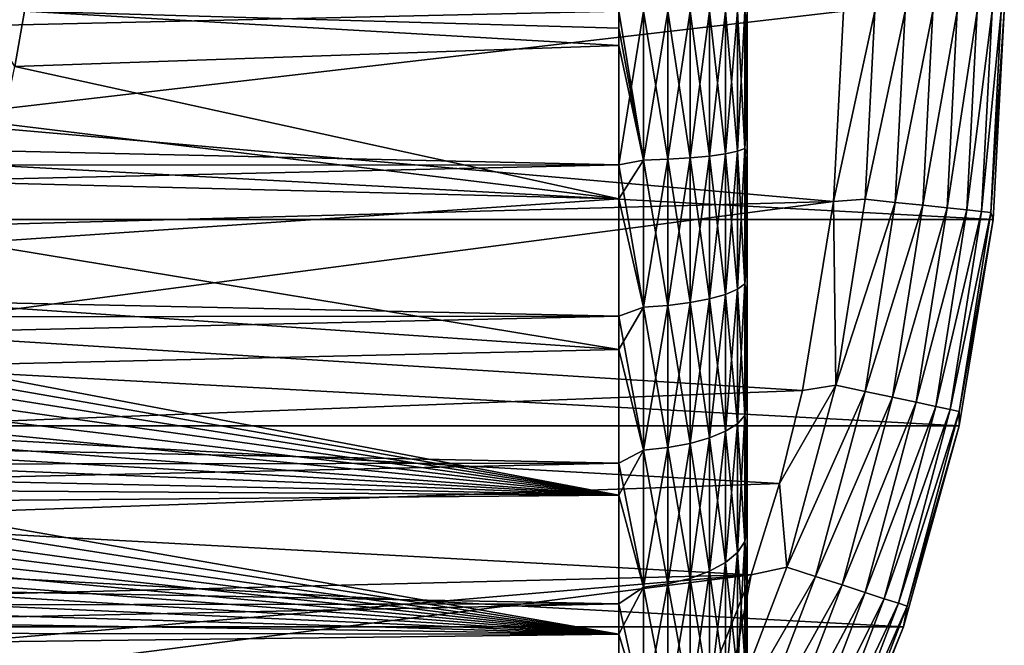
# Model space of a CAD drawing. Header units: metres. Extents: x -139 to 106, y -189 to 40.
# Tile 277 of 291: x 91 to 106, y -10 to 0. Entities that reach past the tile are written whole.
import ezdxf

# ---------------------------------------------------------------- set-up
doc = ezdxf.new("R2010")
doc.units = ezdxf.units.M
doc.layers.add('solid_153_ABGANG1_SW0003', color=7, linetype='CONTINUOUS')

msp = doc.modelspace()

# ---------------------------------------------------------------- linework, layer by layer
at = {"layer": 'solid_153_ABGANG1_SW0003'}
for points in [[(106.32415, -3.243473, -5.962051), (46.5, 0, -5.962051), (106.5, 0, -5.962051)], [(106.32415, -3.243473, -5.962051), (46.67585, -3.243473, -5.962051), (46.5, 0, -5.962051)], [(100.499969, 0, 96.062759), (47.66711, 0, 96.062759), (47.66711, -1.202454, 96.026581)], [(100.499969, -2.390401, 95.919395), (100.499969, 0, 96.062759), (47.66711, -1.202454, 96.026581)], [(89.388779, -1.696847, 5.037949), (104, 0, 5.037949), (89.5, 0, 5.037949)], [(89.388779, -1.696847, 5.037949), (103.840065, -2.961596, 5.037949), (104, 0, 5.037949)], [(91.104652, -0.8594, 56.081245), (90.579102, 0.00004, 56.029541), (91.254692, 0, 56.062771)], [(100.499969, -0.532421, 56.069859), (91.104652, -0.8594, 56.081245), (91.254692, 0, 56.062771)], [(100.499969, -0.266234, 56.064545), (100.499969, -0.532421, 56.069859), (91.254692, 0, 56.062771)], [(100.499969, 0, 56.062771), (100.499969, -0.266234, 56.064545), (91.254692, 0, 56.062771)], [(100.88784, 0, 96.024788), (100.499969, 0, 96.062759), (100.499969, -2.390401, 95.919395)], [(100.88784, -2.31745, 95.889816), (100.88784, 0, 96.024788), (100.499969, -2.390401, 95.919395)], [(100.88784, -2.317449, 56.235718), (100.499969, -0.266234, 56.064545), (100.499969, 0, 56.062771)], [(100.88784, -2.317449, 56.235718), (100.499969, 0, 56.062771), (100.88784, 0, 56.100742)], [(101.263527, -2.304271, 56.348469), (100.88784, 0, 56.100742), (101.263527, 0, 56.214264)], [(101.263527, -2.304271, 56.348469), (100.88784, -2.317449, 56.235718), (100.88784, 0, 56.100742)], [(100.88784, -2.31745, 95.889816), (101.263527, 0, 95.91127), (100.88784, 0, 96.024788)], [(101.263527, -2.304271, 95.777061), (101.263527, 0, 95.91127), (100.88784, -2.31745, 95.889816)], [(101.609802, -2.282829, 56.531921), (101.263527, 0, 56.214264), (101.609802, 0, 56.39896)], [(101.609802, -2.282829, 56.531921), (101.263527, -2.304271, 56.348469), (101.263527, 0, 56.214264)], [(101.263527, -2.304271, 95.777061), (101.609802, 0, 95.72657), (101.263527, 0, 95.91127)], [(101.609802, -2.282829, 95.593613), (101.609802, 0, 95.72657), (101.263527, -2.304271, 95.777061)], [(101.913353, -2.253949, 56.779003), (101.609802, 0, 56.39896), (101.913353, 0, 56.647724)], [(101.913353, -2.253949, 56.779003), (101.609802, -2.282829, 56.531921), (101.609802, 0, 56.39896)], [(101.609802, -2.282829, 95.593613), (101.913353, 0, 95.477806), (101.609802, 0, 95.72657)], [(101.913353, -2.253949, 95.346527), (101.913353, 0, 95.477806), (101.609802, -2.282829, 95.593613)], [(102.162476, -2.218743, 57.080204), (101.913353, 0, 56.647724), (102.162476, 0, 56.950977)], [(102.162476, -2.218743, 57.080204), (101.913353, -2.253949, 56.779003), (101.913353, 0, 56.647724)], [(101.913353, -2.253949, 95.346527), (102.162476, 0, 95.174553), (101.913353, 0, 95.477806)], [(102.162476, -2.218743, 95.045326), (102.162476, 0, 95.174553), (101.913353, -2.253949, 95.346527)], [(102.34758, -2.178568, 57.423931), (102.162476, 0, 56.950977), (102.34758, 0, 57.297043)], [(102.34758, -2.178568, 57.423931), (102.162476, -2.218743, 57.080204), (102.162476, 0, 56.950977)], [(102.162476, -2.218743, 95.045326), (102.34758, 0, 94.828491), (102.162476, 0, 95.174553)], [(102.34758, -2.178568, 94.701607), (102.34758, 0, 94.828491), (102.162476, -2.218743, 95.045326)], [(102.46154, -2.134969, 57.79694), (102.34758, 0, 57.297043), (102.46154, 0, 57.672592)], [(102.46154, -2.134969, 57.79694), (102.34758, -2.178568, 57.423931), (102.34758, 0, 57.297043)], [(102.34758, -2.178568, 94.701607), (102.46154, 0, 94.452942), (102.34758, 0, 94.828491)], [(102.46154, -2.134969, 94.32859), (102.46154, 0, 94.452942), (102.34758, -2.178568, 94.701607)], [(102.499969, -0.239611, 58.064365), (102.46154, 0, 57.672592), (102.499969, 0, 58.062771)], [(102.499969, -1.594721, 58.13356), (102.46154, -2.134969, 57.79694), (102.46154, 0, 57.672592)], [(102.499969, -0.479179, 58.069153), (102.499969, -1.594721, 58.13356), (102.46154, 0, 57.672592)], [(102.499969, -0.239611, 58.064365), (102.499969, -0.479179, 58.069153), (102.46154, 0, 57.672592)], [(102.46154, -2.134969, 94.32859), (102.499969, 0, 94.062759), (102.46154, 0, 94.452942)], [(102.499969, -1.116795, 94.028076), (102.499969, 0, 94.062759), (102.46154, -2.134969, 94.32859)], [(102.499969, -1.116795, 94.028076), (102.499969, 0, 58.062771), (102.499969, 0, 94.062759)], [(102.499969, -0.239611, 58.064365), (102.499969, 0, 58.062771), (102.499969, -1.116795, 94.028076)], [(104.487724, 0, 4.989913), (104, 0, 5.037949), (103.840065, -2.961596, 5.037949)], [(104.334404, -2.925514, 4.989913), (104.487724, 0, 4.989913), (103.840065, -2.961596, 5.037949)], [(104.334404, -2.925514, 4.989913), (104.957161, 0, 4.84746), (104.487724, 0, 4.989913)], [(104.80127, -2.974583, 4.84746), (104.957161, 0, 4.84746), (104.334404, -2.925514, 4.989913)], [(104.80127, -2.974583, 4.84746), (105.38974, 0, 4.616078), (104.957161, 0, 4.84746)], [(105.231483, -3.0198, 4.616078), (105.38974, 0, 4.616078), (104.80127, -2.974583, 4.84746)], [(105.231483, -3.0198, 4.616078), (105.768806, 0, 4.304675), (105.38974, 0, 4.616078)], [(105.608467, -3.059423, 4.304675), (105.768806, 0, 4.304675), (105.231483, -3.0198, 4.616078)], [(105.608467, -3.059423, 4.304675), (106.079765, 0, 3.925242), (105.768806, 0, 4.304675)], [(105.917725, -3.091927, 3.925242), (106.079765, 0, 3.925242), (105.608467, -3.059423, 4.304675)], [(105.917725, -3.091927, 3.925242), (106.310638, 0, 3.49239), (106.079765, 0, 3.925242)], [(106.147331, -3.11606, 3.49239), (106.310638, 0, 3.49239), (105.917725, -3.091927, 3.925242)], [(106.147331, -3.11606, 3.49239), (106.452538, 0, 3.022786), (106.310638, 0, 3.49239)], [(106.288452, -3.130893, 3.022786), (106.452538, 0, 3.022786), (106.147331, -3.11606, 3.49239)], [(106.288452, -3.130893, 3.022786), (106.324142, -3.243571, 2.537949), (106.5, 0, 2.537949)], [(106.288452, -3.130893, 3.022786), (106.5, 0, 2.537949), (106.452538, 0, 3.022786)], [(106.324142, -3.243571, 2.537949), (106.32415, -3.243473, -5.962051), (106.5, 0, -5.962051)], [(106.5, 0, 2.537949), (106.324142, -3.243571, 2.537949), (106.5, 0, -5.962051)], [(100.88784, -2.317449, 56.235718), (100.499969, -0.532421, 56.069859), (100.499969, -0.266234, 56.064545)], [(102.499969, -0.239611, 58.064365), (102.499969, -1.116795, 94.028076), (102.499969, -0.479179, 58.069153)], [(100.499969, -0.532421, 56.069859), (100.499969, -2.918158, 56.27681), (91.104652, -0.8594, 56.081245)], [(100.88784, -2.317449, 56.235718), (100.499969, -2.918158, 56.27681), (100.499969, -0.532421, 56.069859)], [(102.499969, -0.479179, 58.069153), (102.499969, -1.116795, 94.028076), (102.499969, -1.594721, 58.13356)], [(100.499969, -2.918158, 56.27681), (90.918427, -1.750895, 56.139561), (91.104652, -0.8594, 56.081245)], [(100.499969, -2.390401, 95.919395), (47.66711, -1.202454, 96.026581), (47.66711, -2.406007, 95.917511)], [(102.499969, -2.232309, 93.923798), (102.499969, -1.116795, 94.028076), (102.46154, -2.134969, 94.32859)], [(102.499969, -1.594721, 58.13356), (102.499969, -1.116795, 94.028076), (102.499969, -2.232309, 93.923798)], [(102.499969, -1.594721, 58.13356), (102.499969, -2.707083, 58.267502), (102.46154, -2.134969, 57.79694)], [(102.499969, -1.594721, 58.13356), (102.499969, -2.232309, 93.923798), (102.499969, -2.707083, 58.267502)], [(89.388779, -1.696847, 5.037949), (89.05703, -3.364659, 5.037949), (103.840065, -2.961596, 5.037949)], [(100.499969, -2.918158, 56.27681), (90.696686, -2.668247, 56.241558), (90.918427, -1.750895, 56.139561)], [(102.46154, -2.134969, 94.32859), (102.34758, -2.178568, 94.701607), (102.34758, -4.327674, 94.322655)], [(102.46154, -4.241066, 93.95723), (102.46154, -2.134969, 94.32859), (102.34758, -4.327674, 94.322655)], [(102.46154, -2.134969, 57.79694), (102.46154, -4.241066, 58.168301), (102.34758, -2.178568, 57.423931)], [(102.499969, -2.232309, 93.923798), (102.46154, -2.134969, 94.32859), (102.46154, -4.241066, 93.95723)], [(102.499969, -3.810215, 58.470665), (102.46154, -4.241066, 58.168301), (102.46154, -2.134969, 57.79694)], [(102.499969, -2.707083, 58.267502), (102.499969, -3.810215, 58.470665), (102.46154, -2.134969, 57.79694)], [(101.609802, -2.282829, 95.593613), (101.263527, -2.304271, 95.777061), (101.263527, -4.57738, 95.376251)], [(101.609802, -4.534786, 95.196533), (101.609802, -2.282829, 95.593613), (101.263527, -4.57738, 95.376251)], [(101.609802, -2.282829, 56.531921), (101.609802, -4.534786, 56.929001), (101.263527, -2.304271, 56.348469)], [(101.913353, -2.253949, 95.346527), (101.609802, -2.282829, 95.593613), (101.609802, -4.534786, 95.196533)], [(101.913353, -4.477417, 94.954475), (101.913353, -2.253949, 95.346527), (101.609802, -4.534786, 95.196533)], [(101.913353, -2.253949, 56.779003), (101.913353, -4.477417, 57.171059), (101.609802, -2.282829, 56.531921)], [(101.913353, -4.477417, 57.171059), (101.609802, -4.534786, 56.929001), (101.609802, -2.282829, 56.531921)], [(102.162476, -2.218743, 95.045326), (101.913353, -2.253949, 95.346527), (101.913353, -4.477417, 94.954475)], [(102.162476, -4.407482, 94.659393), (102.162476, -2.218743, 95.045326), (101.913353, -4.477417, 94.954475)], [(102.162476, -2.218743, 57.080204), (102.162476, -4.407482, 57.466141), (101.913353, -2.253949, 56.779003)], [(102.162476, -4.407482, 57.466141), (101.913353, -4.477417, 57.171059), (101.913353, -2.253949, 56.779003)], [(102.34758, -2.178568, 94.701607), (102.162476, -2.218743, 95.045326), (102.162476, -4.407482, 94.659393)], [(102.34758, -4.327674, 94.322655), (102.34758, -2.178568, 94.701607), (102.162476, -4.407482, 94.659393)], [(102.34758, -2.178568, 57.423931), (102.34758, -4.327674, 57.802876), (102.162476, -2.218743, 57.080204)], [(102.34758, -4.327674, 57.802876), (102.162476, -4.407482, 57.466141), (102.162476, -2.218743, 57.080204)], [(102.46154, -4.241066, 58.168301), (102.34758, -4.327674, 57.802876), (102.34758, -2.178568, 57.423931)], [(102.499969, -3.340462, 93.750084), (102.499969, -2.232309, 93.923798), (102.46154, -4.241066, 93.95723)], [(102.499969, -2.707083, 58.267502), (102.499969, -2.232309, 93.923798), (102.499969, -3.340462, 93.750084)], [(100.499969, -2.390401, 95.919395), (47.66711, -2.406007, 95.917511), (47.66711, -3.60336, 95.735481)], [(100.499969, -4.746532, 95.491356), (100.499969, -2.390401, 95.919395), (47.66711, -3.60336, 95.735481)], [(100.88784, -2.317449, 56.235718), (100.88784, -4.603559, 56.638821), (100.499969, -2.918158, 56.27681)], [(100.88784, -4.603559, 95.48671), (100.88784, -2.31745, 95.889816), (100.499969, -2.390401, 95.919395)], [(100.88784, -4.603559, 95.48671), (100.499969, -2.390401, 95.919395), (100.499969, -4.746532, 95.491356)], [(101.263527, -2.304271, 95.777061), (100.88784, -2.31745, 95.889816), (100.88784, -4.603559, 95.48671)], [(101.263527, -4.57738, 95.376251), (101.263527, -2.304271, 95.777061), (100.88784, -4.603559, 95.48671)], [(101.263527, -2.304271, 56.348469), (101.263527, -4.57738, 56.749283), (100.88784, -2.317449, 56.235718)], [(101.263527, -4.57738, 56.749283), (100.88784, -4.603559, 56.638821), (100.88784, -2.317449, 56.235718)], [(101.609802, -4.534786, 56.929001), (101.263527, -4.57738, 56.749283), (101.263527, -2.304271, 56.348469)], [(100.499969, -2.918158, 56.27681), (90.440872, -3.605462, 56.390438), (90.696686, -2.668247, 56.241558)], [(102.499969, -2.707083, 58.267502), (102.499969, -3.340462, 93.750084), (102.499969, -3.810215, 58.470665)], [(88.510429, -4.974899, 5.037949), (103.359505, -5.900576, 5.037949), (103.840065, -2.961596, 5.037949)], [(89.05703, -3.364659, 5.037949), (88.510429, -4.974899, 5.037949), (103.840065, -2.961596, 5.037949)], [(100.499969, -2.918158, 56.27681), (100.499969, -5.26206, 56.767418), (90.440872, -3.605462, 56.390438)], [(100.88784, -4.603559, 56.638821), (100.499969, -5.26206, 56.767418), (100.499969, -2.918158, 56.27681)], [(103.876129, -5.818975, 4.989913), (103.840065, -2.961596, 5.037949), (103.359505, -5.900576, 5.037949)], [(103.876129, -5.818975, 4.989913), (104.334404, -2.925514, 4.989913), (103.840065, -2.961596, 5.037949)], [(104.80127, -2.974583, 4.84746), (104.334404, -2.925514, 4.989913), (103.876129, -5.818975, 4.989913)], [(104.335304, -5.916577, 4.84746), (104.80127, -2.974583, 4.84746), (103.876129, -5.818975, 4.989913)], [(105.231483, -3.0198, 4.616078), (104.80127, -2.974583, 4.84746), (104.335304, -5.916577, 4.84746)], [(104.75843, -6.006515, 4.616078), (105.231483, -3.0198, 4.616078), (104.335304, -5.916577, 4.84746)], [(105.608467, -3.059423, 4.304675), (105.231483, -3.0198, 4.616078), (104.75843, -6.006515, 4.616078)], [(105.129211, -6.085327, 4.304675), (105.608467, -3.059423, 4.304675), (104.75843, -6.006515, 4.616078)], [(105.917725, -3.091927, 3.925242), (105.608467, -3.059423, 4.304675), (105.129211, -6.085327, 4.304675)], [(105.433372, -6.149979, 3.925242), (105.917725, -3.091927, 3.925242), (105.129211, -6.085327, 4.304675)], [(106.147331, -3.11606, 3.49239), (105.917725, -3.091927, 3.925242), (105.433372, -6.149979, 3.925242)], [(105.659203, -6.19798, 3.49239), (106.147331, -3.11606, 3.49239), (105.433372, -6.149979, 3.925242)], [(106.288452, -3.130893, 3.022786), (106.147331, -3.11606, 3.49239), (105.659203, -6.19798, 3.49239)], [(105.798004, -6.227482, 3.022786), (106.288452, -3.130893, 3.022786), (105.659203, -6.19798, 3.49239)], [(105.798004, -6.227482, 3.022786), (106.324142, -3.243571, 2.537949), (106.288452, -3.130893, 3.022786)], [(105.798637, -6.449028, -5.962051), (47.201366, -6.449028, -5.962051), (46.67585, -3.243473, -5.962051)], [(106.32415, -3.243473, -5.962051), (105.798637, -6.449028, -5.962051), (46.67585, -3.243473, -5.962051)], [(102.499969, -4.435659, 93.507668), (102.499969, -3.340462, 93.750084), (102.46154, -4.241066, 93.95723)], [(102.499969, -3.810215, 58.470665), (102.499969, -3.340462, 93.750084), (102.499969, -4.435659, 93.507668)], [(105.798004, -6.227482, 3.022786), (105.798615, -6.449114, 2.537949), (106.324142, -3.243571, 2.537949)], [(105.798615, -6.449114, 2.537949), (105.798637, -6.449028, -5.962051), (106.32415, -3.243473, -5.962051)], [(106.324142, -3.243571, 2.537949), (105.798615, -6.449114, 2.537949), (106.32415, -3.243473, -5.962051)], [(100.499969, -4.746532, 95.491356), (47.66711, -3.60336, 95.735481), (47.66711, -4.787472, 95.481308)], [(100.499969, -5.26206, 56.767418), (90.153244, -4.556506, 56.58873), (90.440872, -3.605462, 56.390438)], [(102.499969, -3.810215, 58.470665), (102.499969, -4.89857, 58.742149), (102.46154, -4.241066, 58.168301)], [(102.499969, -3.810215, 58.470665), (102.499969, -4.435659, 93.507668), (102.499969, -4.89857, 58.742149)], [(102.46154, -4.241066, 93.95723), (102.34758, -4.327674, 94.322655), (102.34758, -6.418256, 93.696777)], [(102.46154, -6.28981, 93.34388), (102.46154, -4.241066, 93.95723), (102.34758, -6.418256, 93.696777)], [(102.46154, -4.241066, 58.168301), (102.46154, -6.28981, 58.781654), (102.34758, -4.327674, 57.802876)], [(102.499969, -4.435659, 93.507668), (102.46154, -4.241066, 93.95723), (102.46154, -6.28981, 93.34388)], [(102.499969, -5.967396, 59.080719), (102.46154, -6.28981, 58.781654), (102.46154, -4.241066, 58.168301)], [(102.499969, -4.89857, 58.742149), (102.499969, -5.967396, 59.080719), (102.46154, -4.241066, 58.168301)], [(102.162476, -4.407482, 94.659393), (101.913353, -4.477417, 94.954475), (101.913353, -6.640335, 94.306938)], [(102.162476, -6.536616, 94.021973), (102.162476, -4.407482, 94.659393), (101.913353, -6.640335, 94.306938)], [(102.162476, -4.407482, 57.466141), (102.162476, -6.536616, 58.103561), (101.913353, -4.477417, 57.171059)], [(102.34758, -4.327674, 94.322655), (102.162476, -4.407482, 94.659393), (102.162476, -6.536616, 94.021973)], [(102.34758, -6.418256, 93.696777), (102.34758, -4.327674, 94.322655), (102.162476, -6.536616, 94.021973)], [(102.34758, -4.327674, 57.802876), (102.34758, -6.418256, 58.428753), (102.162476, -4.407482, 57.466141)], [(102.34758, -6.418256, 58.428753), (102.162476, -6.536616, 58.103561), (102.162476, -4.407482, 57.466141)], [(102.46154, -6.28981, 58.781654), (102.34758, -6.418256, 58.428753), (102.34758, -4.327674, 57.802876)], [(102.499969, -5.513096, 93.197685), (102.499969, -4.435659, 93.507668), (102.46154, -6.28981, 93.34388)], [(102.499969, -4.89857, 58.742149), (102.499969, -4.435659, 93.507668), (102.499969, -5.513096, 93.197685)], [(100.499969, -5.26206, 56.767418), (89.836945, -5.515016, 56.838188), (90.153244, -4.556506, 56.58873)], [(101.263527, -4.57738, 95.376251), (100.88784, -4.603559, 95.48671), (100.88784, -6.827414, 94.82093)], [(101.263527, -6.788588, 94.714256), (101.263527, -4.57738, 95.376251), (100.88784, -6.827414, 94.82093)], [(101.263527, -4.57738, 56.749283), (101.263527, -6.788588, 57.411274), (100.88784, -4.603559, 56.638821)], [(101.609802, -4.534786, 95.196533), (101.263527, -4.57738, 95.376251), (101.263527, -6.788588, 94.714256)], [(101.609802, -6.725418, 94.540703), (101.609802, -4.534786, 95.196533), (101.263527, -6.788588, 94.714256)], [(101.609802, -4.534786, 56.929001), (101.609802, -6.725418, 57.584831), (101.263527, -4.57738, 56.749283)], [(101.609802, -6.725418, 57.584831), (101.263527, -6.788588, 57.411274), (101.263527, -4.57738, 56.749283)], [(101.913353, -4.477417, 94.954475), (101.609802, -4.534786, 95.196533), (101.609802, -6.725418, 94.540703)], [(101.913353, -6.640335, 94.306938), (101.913353, -4.477417, 94.954475), (101.609802, -6.725418, 94.540703)], [(101.913353, -4.477417, 57.171059), (101.913353, -6.640335, 57.818596), (101.609802, -4.534786, 56.929001)], [(101.913353, -6.640335, 57.818596), (101.609802, -6.725418, 57.584831), (101.609802, -4.534786, 56.929001)], [(102.162476, -6.536616, 58.103561), (101.913353, -6.640335, 57.818596), (101.913353, -4.477417, 57.171059)], [(100.499969, -4.746532, 95.491356), (47.66711, -4.787472, 95.481308), (47.66711, -5.95242, 95.156441)], [(100.499969, -7.034615, 94.784782), (100.499969, -4.746532, 95.491356), (47.66711, -5.95242, 95.156441)], [(100.88784, -6.827414, 94.82093), (100.88784, -4.603559, 95.48671), (100.499969, -4.746532, 95.491356)], [(100.88784, -4.603559, 56.638821), (100.88784, -6.827414, 57.3046), (100.499969, -5.26206, 56.767418)], [(100.88784, -6.827414, 94.82093), (100.499969, -4.746532, 95.491356), (100.499969, -7.034615, 94.784782)], [(101.263527, -6.788588, 57.411274), (100.88784, -6.827414, 57.3046), (100.88784, -4.603559, 56.638821)], [(102.499969, -4.89857, 58.742149), (102.499969, -5.513096, 93.197685), (102.499969, -5.967396, 59.080719)], [(88.510429, -4.974899, 5.037949), (87.758324, -6.500015, 5.037949), (103.359505, -5.900576, 5.037949)], [(100.499969, -5.26206, 56.767418), (100.499969, -7.530521, 57.534653), (89.836945, -5.515016, 56.838188)], [(100.88784, -6.827414, 57.3046), (100.499969, -7.530521, 57.534653), (100.499969, -5.26206, 56.767418)], [(100.499969, -7.530521, 57.534653), (89.779373, -5.664255, 56.88163), (89.836945, -5.515016, 56.838188)], [(102.499969, -6.569297, 92.821167), (102.499969, -5.513096, 93.197685), (102.46154, -6.28981, 93.34388)], [(102.499969, -5.967396, 59.080719), (102.499969, -5.513096, 93.197685), (102.499969, -6.569297, 92.821167)], [(100.499969, -7.530521, 57.534653), (89.712196, -5.829405, 56.931175), (89.779373, -5.664255, 56.88163)], [(103.876129, -5.818975, 4.989913), (103.359505, -5.900576, 5.037949), (103.000351, -7.34721, 5.037949)], [(103.117912, -8.648683, 4.989913), (103.876129, -5.818975, 4.989913), (103.000351, -7.34721, 5.037949)], [(104.335304, -5.916577, 4.84746), (103.876129, -5.818975, 4.989913), (103.117912, -8.648683, 4.989913)], [(100.499969, -7.034615, 94.784782), (47.66711, -5.95242, 95.156441), (47.66711, -7.094219, 94.762283)], [(87.758324, -6.500015, 5.037949), (103.000351, -7.34721, 5.037949), (103.359505, -5.900576, 5.037949)], [(100.499969, -7.530521, 57.534653), (89.633156, -6.01248, 56.987919), (89.712196, -5.829405, 56.931175)], [(102.499969, -5.967396, 59.080719), (102.499969, -7.013216, 59.485237), (102.46154, -6.28981, 58.781654)], [(102.499969, -5.967396, 59.080719), (102.499969, -6.569297, 92.821167), (102.499969, -7.013216, 59.485237)], [(103.564369, -8.793747, 4.84746), (104.335304, -5.916577, 4.84746), (103.117912, -8.648683, 4.989913)], [(104.75843, -6.006515, 4.616078), (104.335304, -5.916577, 4.84746), (103.564369, -8.793747, 4.84746)], [(100.499969, -7.530521, 57.534653), (89.539314, -6.215619, 57.053143), (89.633156, -6.01248, 56.987919)], [(103.975777, -8.927422, 4.616078), (104.75843, -6.006515, 4.616078), (103.564369, -8.793747, 4.84746)], [(105.129211, -6.085327, 4.304675), (104.75843, -6.006515, 4.616078), (103.975777, -8.927422, 4.616078)], [(104.336288, -9.044559, 4.304675), (105.129211, -6.085327, 4.304675), (103.975777, -8.927422, 4.616078)], [(105.433372, -6.149979, 3.925242), (105.129211, -6.085327, 4.304675), (104.336288, -9.044559, 4.304675)], [(100.499969, -7.530521, 57.534653), (89.427361, -6.441322, 57.128429), (89.539314, -6.215619, 57.053143)], [(104.632027, -9.14065, 3.925242), (105.433372, -6.149979, 3.925242), (104.336288, -9.044559, 4.304675)], [(105.659203, -6.19798, 3.49239), (105.433372, -6.149979, 3.925242), (104.632027, -9.14065, 3.925242)], [(104.851601, -9.211993, 3.49239), (105.659203, -6.19798, 3.49239), (104.632027, -9.14065, 3.925242)], [(105.798004, -6.227482, 3.022786), (105.659203, -6.19798, 3.49239), (104.851601, -9.211993, 3.49239)], [(104.986557, -9.255842, 3.022786), (105.798004, -6.227482, 3.022786), (104.851601, -9.211993, 3.49239)], [(104.986557, -9.255842, 3.022786), (105.798615, -6.449114, 2.537949), (105.798004, -6.227482, 3.022786)], [(102.34758, -6.418256, 93.696777), (102.162476, -6.536616, 94.021973), (102.162476, -8.577354, 93.141685)], [(102.34758, -8.422042, 92.832428), (102.34758, -6.418256, 93.696777), (102.162476, -8.577354, 93.141685)], [(102.34758, -6.418256, 58.428753), (102.34758, -8.422042, 59.293102), (102.162476, -6.536616, 58.103561)], [(102.46154, -6.28981, 93.34388), (102.34758, -6.418256, 93.696777), (102.34758, -8.422042, 92.832428)], [(102.46154, -8.253495, 92.496826), (102.46154, -6.28981, 93.34388), (102.34758, -8.422042, 92.832428)], [(102.46154, -6.28981, 58.781654), (102.46154, -8.253495, 59.628704), (102.34758, -6.418256, 58.428753)], [(102.46154, -8.253495, 59.628704), (102.34758, -8.422042, 59.293102), (102.34758, -6.418256, 58.428753)], [(102.499969, -6.569297, 92.821167), (102.46154, -6.28981, 93.34388), (102.46154, -8.253495, 92.496826)], [(102.499969, -8.032124, 59.954235), (102.46154, -8.253495, 59.628704), (102.46154, -6.28981, 58.781654)], [(102.499969, -7.013216, 59.485237), (102.499969, -8.032124, 59.954235), (102.46154, -6.28981, 58.781654)], [(104.929604, -9.579028, -5.962051), (48.0704, -9.579028, -5.962051), (47.201366, -6.449028, -5.962051)], [(105.798637, -6.449028, -5.962051), (104.929604, -9.579028, -5.962051), (47.201366, -6.449028, -5.962051)], [(87.758324, -6.500015, 5.037949), (86.813583, -7.913913, 5.037949), (103.000351, -7.34721, 5.037949)], [(100.499969, -7.530521, 57.534653), (89.292313, -6.692414, 57.215714), (89.427361, -6.441322, 57.128429)], [(102.162476, -6.536616, 94.021973), (101.913353, -6.640335, 94.306938), (101.913353, -8.713454, 93.412682)], [(102.162476, -8.577354, 93.141685), (102.162476, -6.536616, 94.021973), (101.913353, -8.713454, 93.412682)], [(102.162476, -6.536616, 58.103561), (102.162476, -8.577354, 58.983849), (101.913353, -6.640335, 57.818596)], [(102.34758, -8.422042, 59.293102), (102.162476, -8.577354, 58.983849), (102.162476, -6.536616, 58.103561)], [(102.499969, -7.600338, 92.379463), (102.499969, -6.569297, 92.821167), (102.46154, -8.253495, 92.496826)], [(102.499969, -7.013216, 59.485237), (102.499969, -6.569297, 92.821167), (102.499969, -7.600338, 92.379463)], [(104.929596, -9.579047, 2.537949), (104.929604, -9.579028, -5.962051), (105.798637, -6.449028, -5.962051)], [(105.798615, -6.449114, 2.537949), (104.929596, -9.579047, 2.537949), (105.798637, -6.449028, -5.962051)], [(104.986557, -9.255842, 3.022786), (104.929596, -9.579047, 2.537949), (105.798615, -6.449114, 2.537949)], [(100.499969, -7.530521, 57.534653), (89.186668, -6.875263, 57.281643), (89.292313, -6.692414, 57.215714)], [(101.609802, -6.725418, 94.540703), (101.263527, -6.788588, 94.714256), (101.263527, -8.907992, 93.800034)], [(101.609802, -8.8251, 93.634987), (101.609802, -6.725418, 94.540703), (101.263527, -8.907992, 93.800034)], [(101.609802, -6.725418, 57.584831), (101.609802, -8.8251, 58.490547), (101.263527, -6.788588, 57.411274)], [(101.913353, -6.640335, 94.306938), (101.609802, -6.725418, 94.540703), (101.609802, -8.8251, 93.634987)], [(101.913353, -8.713454, 93.412682), (101.913353, -6.640335, 94.306938), (101.609802, -8.8251, 93.634987)], [(101.913353, -6.640335, 57.818596), (101.913353, -8.713454, 58.712852), (101.609802, -6.725418, 57.584831)], [(101.913353, -8.713454, 58.712852), (101.609802, -8.8251, 58.490547), (101.609802, -6.725418, 57.584831)], [(102.162476, -8.577354, 58.983849), (101.913353, -8.713454, 58.712852), (101.913353, -6.640335, 57.818596)], [(100.499969, -7.530521, 57.534653), (89.066391, -7.071632, 57.354698), (89.186668, -6.875263, 57.281643)], [(100.88784, -8.95894, 93.901482), (100.88784, -6.827414, 94.82093), (100.499969, -7.034615, 94.784782)], [(100.88784, -6.827414, 57.3046), (100.88784, -8.95894, 58.224052), (100.499969, -7.530521, 57.534653)], [(101.263527, -6.788588, 94.714256), (100.88784, -6.827414, 94.82093), (100.88784, -8.95894, 93.901482)], [(101.263527, -8.907992, 93.800034), (101.263527, -6.788588, 94.714256), (100.88784, -8.95894, 93.901482)], [(101.263527, -6.788588, 57.411274), (101.263527, -8.907992, 58.325497), (100.88784, -6.827414, 57.3046)], [(101.263527, -8.907992, 58.325497), (100.88784, -8.95894, 58.224052), (100.88784, -6.827414, 57.3046)], [(101.609802, -8.8251, 58.490547), (101.263527, -8.907992, 58.325497), (101.263527, -6.788588, 57.411274)], [(100.499969, -7.034615, 94.784782), (47.66711, -7.094219, 94.762283), (47.66711, -8.209552, 94.300171)], [(100.499969, -9.221846, 93.809807), (100.499969, -7.034615, 94.784782), (47.66711, -8.209552, 94.300171)], [(100.88784, -8.95894, 93.901482), (100.499969, -7.034615, 94.784782), (100.499969, -9.221846, 93.809807)], [(102.499969, -7.013216, 59.485237), (102.499969, -7.600338, 92.379463), (102.499969, -8.032124, 59.954235)], [(100.499969, -7.530521, 57.534653), (88.929459, -7.282491, 57.435768), (89.066391, -7.071632, 57.354698)], [(86.813583, -7.913913, 5.037949), (102.563576, -8.771552, 5.037949), (103.000351, -7.34721, 5.037949)], [(100.499969, -7.530521, 57.534653), (88.814606, -7.450683, 57.502403), (88.929459, -7.282491, 57.435768)], [(103.117912, -8.648683, 4.989913), (103.000351, -7.34721, 5.037949), (102.563576, -8.771552, 5.037949)], [(100.499969, -7.530521, 57.534653), (88.687454, -7.628159, 57.574635), (88.814606, -7.450683, 57.502403)], [(100.499969, -9.691023, 58.567513), (88.547241, -7.815155, 57.652901), (88.687454, -7.628159, 57.574635)], [(100.499969, -7.530521, 57.534653), (100.499969, -9.691023, 58.567513), (88.687454, -7.628159, 57.574635)], [(100.88784, -8.95894, 58.224052), (100.499969, -9.691023, 58.567513), (100.499969, -7.530521, 57.534653)], [(102.499969, -8.601621, 91.874535), (102.499969, -7.600338, 92.379463), (102.46154, -8.253495, 92.496826)], [(102.499969, -8.032124, 59.954235), (102.499969, -7.600338, 92.379463), (102.499969, -8.601621, 91.874535)], [(86.813583, -7.913913, 5.037949), (85.692375, -9.1924, 5.037949), (102.563576, -8.771552, 5.037949)], [(100.499969, -9.691023, 58.567513), (88.391541, -8.012842, 57.738079), (88.547241, -7.815155, 57.652901)], [(100.499969, -9.691023, 58.567513), (88.254868, -8.178735, 57.811516), (88.391541, -8.012842, 57.738079)], [(102.499969, -8.032124, 59.954235), (102.499969, -9.019617, 60.485657), (102.46154, -8.253495, 59.628704)], [(102.499969, -8.032124, 59.954235), (102.499969, -8.601621, 91.874535), (102.499969, -9.019617, 60.485657)], [(100.499969, -9.221846, 93.809807), (47.66711, -8.209552, 94.300171), (47.66711, -9.2956, 93.771286)], [(100.499969, -9.691023, 58.567513), (88.105682, -8.35224, 57.890263), (88.254868, -8.178735, 57.811516)], [(102.46154, -8.253495, 92.496826), (102.34758, -8.422042, 92.832428), (102.34758, -10.311934, 91.741302)], [(102.46154, -10.105566, 91.427536), (102.46154, -8.253495, 92.496826), (102.34758, -10.311934, 91.741302)], [(102.46154, -8.253495, 59.628704), (102.46154, -10.105566, 60.697998), (102.34758, -8.422042, 59.293102)], [(102.499969, -8.601621, 91.874535), (102.46154, -8.253495, 92.496826), (102.46154, -10.105566, 91.427536)], [(102.499969, -9.019617, 60.485657), (102.46154, -10.105566, 60.697998), (102.46154, -8.253495, 59.628704)], [(100.499969, -9.691023, 58.567513), (87.944252, -8.532357, 57.974133), (88.105682, -8.35224, 57.890263)], [(102.34758, -8.422042, 92.832428), (102.162476, -8.577354, 93.141685), (102.162476, -10.502099, 92.030434)], [(102.34758, -10.311934, 91.741302), (102.34758, -8.422042, 92.832428), (102.162476, -10.502099, 92.030434)], [(102.34758, -8.422042, 59.293102), (102.34758, -10.311934, 60.384232), (102.162476, -8.577354, 58.983849)], [(102.46154, -10.105566, 60.697998), (102.34758, -10.311934, 60.384232), (102.34758, -8.422042, 59.293102)], [(100.499969, -9.691023, 58.567513), (87.769493, -8.718254, 58.062992), (87.944252, -8.532357, 57.974133)], [(102.162476, -8.577354, 93.141685), (101.913353, -8.713454, 93.412682), (101.913353, -10.668739, 92.283798)], [(102.162476, -10.502099, 92.030434), (102.162476, -8.577354, 93.141685), (101.913353, -10.668739, 92.283798)], [(102.162476, -8.577354, 58.983849), (102.162476, -10.502099, 60.0951), (101.913353, -8.713454, 58.712852)], [(102.34758, -10.311934, 60.384232), (102.162476, -10.502099, 60.0951), (102.162476, -8.577354, 58.983849)], [(100.499969, -9.691023, 58.567513), (87.582108, -8.909219, 58.156746), (87.769493, -8.718254, 58.062992)], [(101.913353, -8.713454, 93.412682), (101.609802, -8.8251, 93.634987), (101.609802, -10.805438, 92.491638)], [(101.913353, -10.668739, 92.283798), (101.913353, -8.713454, 93.412682), (101.609802, -10.805438, 92.491638)], [(101.913353, -8.713454, 58.712852), (101.913353, -10.668739, 59.841736), (101.609802, -8.8251, 58.490547)], [(102.162476, -10.502099, 60.0951), (101.913353, -10.668739, 59.841736), (101.913353, -8.713454, 58.712852)], [(102.068062, -11.383634, 4.989913), (103.117912, -8.648683, 4.989913), (102.563576, -8.771552, 5.037949)], [(103.564369, -8.793747, 4.84746), (103.117912, -8.648683, 4.989913), (102.068062, -11.383634, 4.989913)], [(102.499969, -9.569468, 91.308258), (102.499969, -8.601621, 91.874535), (102.46154, -10.105566, 91.427536)], [(102.499969, -9.019617, 60.485657), (102.499969, -8.601621, 91.874535), (102.499969, -9.569468, 91.308258)], [(82.999985, -11.258336, 5.037949), (101.462395, -11.538148, 5.037949), (102.563576, -8.771552, 5.037949)], [(84.413887, -10.313602, 5.037949), (82.999985, -11.258336, 5.037949), (102.563576, -8.771552, 5.037949)], [(85.692375, -9.1924, 5.037949), (84.413887, -10.313602, 5.037949), (102.563576, -8.771552, 5.037949)], [(101.609802, -8.8251, 93.634987), (101.263527, -8.907992, 93.800034), (101.263527, -10.906931, 92.64595)], [(101.609802, -10.805438, 92.491638), (101.609802, -8.8251, 93.634987), (101.263527, -10.906931, 92.64595)], [(101.609802, -8.8251, 58.490547), (101.609802, -10.805438, 59.633896), (101.263527, -8.907992, 58.325497)], [(102.068062, -11.383634, 4.989913), (102.563576, -8.771552, 5.037949), (101.462395, -11.538148, 5.037949)], [(101.913353, -10.668739, 59.841736), (101.609802, -10.805438, 59.633896), (101.609802, -8.8251, 58.490547)], [(102.49691, -11.574571, 4.84746), (103.564369, -8.793747, 4.84746), (102.068062, -11.383634, 4.989913)], [(103.975777, -8.927422, 4.616078), (103.564369, -8.793747, 4.84746), (102.49691, -11.574571, 4.84746)], [(100.499969, -9.691023, 58.567513), (87.384476, -9.101039, 58.253475), (87.582108, -8.909219, 58.156746)], [(100.88784, -10.969311, 92.740791), (100.88784, -8.95894, 93.901482), (100.499969, -9.221846, 93.809807)], [(100.88784, -8.95894, 58.224052), (100.88784, -10.969311, 59.384739), (100.499969, -9.691023, 58.567513)], [(101.263527, -8.907992, 93.800034), (100.88784, -8.95894, 93.901482), (100.88784, -10.969311, 92.740791)], [(101.263527, -10.906931, 92.64595), (101.263527, -8.907992, 93.800034), (100.88784, -10.969311, 92.740791)], [(101.263527, -8.907992, 58.325497), (101.263527, -10.906931, 59.479584), (100.88784, -8.95894, 58.224052)], [(101.263527, -10.906931, 59.479584), (100.88784, -10.969311, 59.384739), (100.88784, -8.95894, 58.224052)], [(101.609802, -10.805438, 59.633896), (101.263527, -10.906931, 59.479584), (101.263527, -8.907992, 58.325497)], [(102.499969, -9.019617, 60.485657), (102.499969, -9.972069, 61.077522), (102.46154, -10.105566, 60.697998)], [(102.89209, -11.750517, 4.616078), (103.975777, -8.927422, 4.616078), (102.49691, -11.574571, 4.84746)], [(102.499969, -9.019617, 60.485657), (102.499969, -9.569468, 91.308258), (102.499969, -9.972069, 61.077522)], [(104.336288, -9.044559, 4.304675), (103.975777, -8.927422, 4.616078), (102.89209, -11.750517, 4.616078)], [(100.499969, -9.691023, 58.567513), (87.176346, -9.294108, 58.353466), (87.384476, -9.101039, 58.253475)], [(103.238388, -11.904696, 4.304675), (104.336288, -9.044559, 4.304675), (102.89209, -11.750517, 4.616078)], [(104.632027, -9.14065, 3.925242), (104.336288, -9.044559, 4.304675), (103.238388, -11.904696, 4.304675)], [(103.522461, -12.031174, 3.925242), (104.632027, -9.14065, 3.925242), (103.238388, -11.904696, 4.304675)], [(104.851601, -9.211993, 3.49239), (104.632027, -9.14065, 3.925242), (103.522461, -12.031174, 3.925242)], [(100.499969, -9.221846, 93.809807), (47.66711, -9.2956, 93.771286), (47.66711, -10.349105, 93.176964)], [(100.499969, -11.276869, 92.580391), (100.499969, -9.221846, 93.809807), (47.66711, -10.349105, 93.176964)], [(100.499969, -9.691023, 58.567513), (86.959663, -9.48571, 58.455349), (87.176346, -9.294108, 58.353466)], [(100.88784, -10.969311, 92.740791), (100.499969, -9.221846, 93.809807), (100.499969, -11.276869, 92.580391)], [(103.733376, -12.125078, 3.49239), (104.851601, -9.211993, 3.49239), (103.522461, -12.031174, 3.925242)], [(104.986557, -9.255842, 3.022786), (104.851601, -9.211993, 3.49239), (103.733376, -12.125078, 3.49239)], [(103.863007, -12.182794, 3.022786), (104.986557, -9.255842, 3.022786), (103.733376, -12.125078, 3.49239)], [(103.863007, -12.182794, 3.022786), (104.929596, -9.579047, 2.537949), (104.986557, -9.255842, 3.022786)], [(100.499969, -9.691023, 58.567513), (86.734482, -9.675822, 58.559101), (86.959663, -9.48571, 58.455349)], [(103.727242, -12.596712, -5.962051), (49.272755, -12.596712, -5.962051), (48.0704, -9.579028, -5.962051)], [(104.929604, -9.579028, -5.962051), (103.727242, -12.596712, -5.962051), (48.0704, -9.579028, -5.962051)], [(102.499969, -10.500356, 90.682693), (102.499969, -9.569468, 91.308258), (102.46154, -10.105566, 91.427536)], [(102.499969, -9.972069, 61.077522), (102.499969, -9.569468, 91.308258), (102.499969, -10.500356, 90.682693)], [(103.727264, -12.596676, 2.537949), (103.727242, -12.596712, -5.962051), (104.929604, -9.579028, -5.962051)], [(104.929596, -9.579047, 2.537949), (103.727264, -12.596676, 2.537949), (104.929604, -9.579028, -5.962051)], [(103.863007, -12.182794, 3.022786), (103.727264, -12.596676, 2.537949), (104.929596, -9.579047, 2.537949)], [(100.499969, -9.691023, 58.567513), (86.501122, -9.863696, 58.66428), (86.734482, -9.675822, 58.559101)], [(100.499969, -9.691023, 58.567513), (100.499969, -11.712589, 59.851196), (86.501122, -9.863696, 58.66428)], [(100.88784, -10.969311, 59.384739), (100.499969, -11.712589, 59.851196), (100.499969, -9.691023, 58.567513)], [(100.499969, -11.712589, 59.851196), (86.300537, -10.018435, 58.752922), (86.501122, -9.863696, 58.66428)]]:
    msp.add_3dface(points, dxfattribs=at)

doc.saveas('drawing.dxf')
